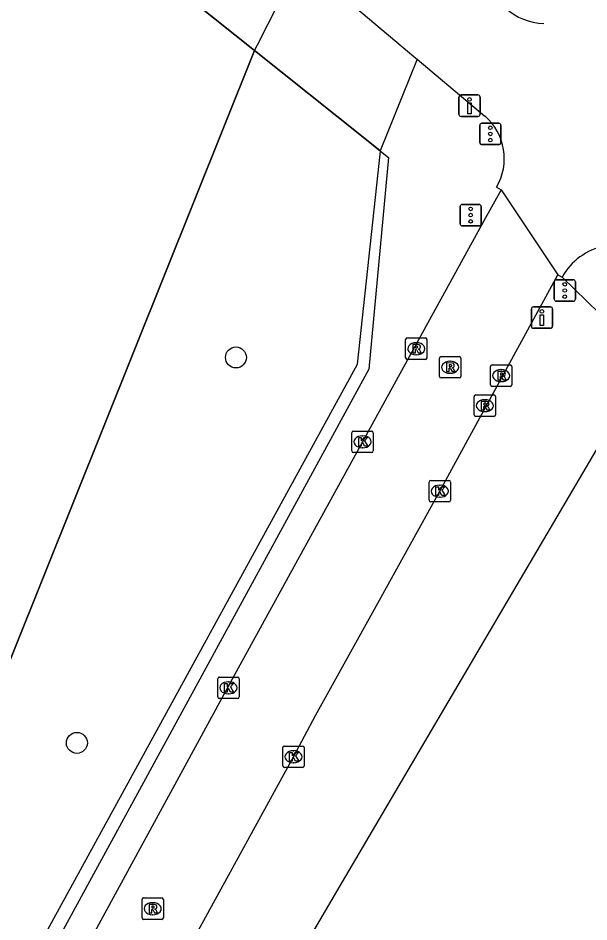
# Model space of a CAD drawing. Extents: x 161087 to 161922, y 382574 to 383873.
# Drawn here: x 161763.16 to 161789.85, y 382976.7 to 383018.93 of the extents above; entities that cross this region are included whole.
import ezdxf

# ---------------------------------------------------------------- set-up
doc = ezdxf.new("R2010")
doc.units = 0
for name, color, linetype in [('IMGEO_Boom', 7, 'Continuous'), ('IMGEO_Dek', 7, 'Continuous'), ('IMGEO_Drukknoppaal', 7, 'Continuous'), ('IMGEO_Fietspad_gesloten', 7, 'Continuous'), ('IMGEO_Hek', 7, 'Continuous'), ('IMGEO_Kolk', 7, 'Continuous'), ('IMGEO_Muur', 7, 'Continuous'), ('IMGEO_Pand', 7, 'Continuous'), ('IMGEO_Rioolput', 7, 'Continuous'), ('IMGEO_Verkeersregelinstallatiepaal', 7, 'Continuous'), ('IMGEO_Voetpad_gesloten', 7, 'Continuous'), ('IMGEO_Voetpad_open', 7, 'Continuous'), ('IMGEO_Walbescherming', 7, 'Continuous'), ('IMGEO_Waterloop', 7, 'Continuous')]:
    doc.layers.add(name, color=color, linetype=linetype)

msp = doc.modelspace()

# ---------------------------------------------------------------- linework, layer by layer
at = {"layer": 'IMGEO_Boom'}
for centre in [(161773.346, 383003.075), (161765.911, 382985.066)]:
    msp.add_circle(centre, 0.489, dxfattribs=at)
at = {"layer": 'IMGEO_Dek'}
msp.add_lwpolyline([(161778.56, 383025.934), (161771.435, 383031.567), (161776.079, 383041.408), (161776.079, 383041.408), (161772.193, 383044.473), (161772.064, 383044.157), (161771.379, 383042.483), (161770.551, 383040.457), (161770.257, 383039.738), (161769, 383036.34), (161768.249, 383034.31), (161768.16, 383034.068), (161766.686, 383030.084), (161766.594, 383029.834), (161765.618, 383027.194), (161764.889, 383025.222), (161764.784, 383024.938), (161774.216, 383017.418), (161774.349, 383017.679), (161775.315, 383019.573), (161776.357, 383021.615), (161776.473, 383021.844), (161778.334, 383025.491), (161778.45, 383025.718)], close=True, dxfattribs=at)
at = {"layer": 'IMGEO_Drukknoppaal'}
for p, q in [((161783.872, 383015.338), (161784.662, 383015.338)), ((161784.662, 383015.338), (161783.872, 383015.338)), ((161783.772, 383014.438), (161783.772, 383015.238)), ((161783.772, 383015.238), (161783.772, 383014.438)), ((161784.762, 383015.238), (161784.762, 383014.438)), ((161784.762, 383014.438), (161784.762, 383015.238)), ((161784.662, 383014.338), (161783.872, 383014.338)), ((161783.872, 383014.338), (161784.662, 383014.338)), ((161787.158, 383004.537), (161787.158, 383005.337)), ((161787.158, 383005.337), (161787.158, 383004.537)), ((161787.258, 383005.437), (161788.048, 383005.437)), ((161788.048, 383005.437), (161787.258, 383005.437)), ((161788.148, 383005.337), (161788.148, 383004.537)), ((161788.148, 383004.537), (161788.148, 383005.337)), ((161788.048, 383004.437), (161787.258, 383004.437)), ((161787.258, 383004.437), (161788.048, 383004.437))]:
    msp.add_line(p, q, dxfattribs=at)
for points in [[(161784.342, 383014.963), (161784.342, 383014.463), (161784.192, 383014.463), (161784.192, 383014.963), (161784.342, 383014.963)], [(161787.728, 383005.062), (161787.728, 383004.562), (161787.578, 383004.562), (161787.578, 383005.062), (161787.728, 383005.062)]]:
    msp.add_lwpolyline(points, dxfattribs=at)
for centre in [(161784.267, 383015.128), (161787.653, 383005.227)]:
    msp.add_circle(centre, 0.085, dxfattribs=at)
for centre, start, end in [((161783.872, 383015.238), 90, 180), ((161783.872, 383015.238), 90, 180), ((161784.662, 383015.238), 0, 90), ((161784.662, 383015.238), 360, 90), ((161783.872, 383014.438), 180, 270), ((161783.872, 383014.438), 180, 270), ((161784.662, 383014.438), 270, 0), ((161784.662, 383014.438), 270, 0), ((161787.258, 383005.337), 90, 180), ((161787.258, 383005.337), 90, 180), ((161788.048, 383005.337), 0, 90), ((161788.048, 383005.337), 360, 90), ((161787.258, 383004.537), 180, 270), ((161787.258, 383004.537), 180, 270), ((161788.048, 383004.537), 270, 0), ((161788.048, 383004.537), 270, 0)]:
    msp.add_arc(centre, 0.1, start, end, dxfattribs=at)
at = {"layer": 'IMGEO_Fietspad_gesloten'}
for points in [[(161776.357, 383021.615), (161781.764, 383017.063), (161781.826, 383017.01)], [(161781.826, 383017.01), (161784.98, 383014.355)], [(161785.742, 383010.9), (161784.919, 383009.422), (161779.265, 382999.134), (161773.357, 382988.383), (161762.207, 382967.949), (161751.345, 382948.162), (161743.455, 382933.74), (161741.364, 382929.893)], [(161785.527, 383011.028), (161785.742, 383010.9)], [(161785.742, 383010.9), (161788.401, 383006.939)], [(161744.337, 382926.467), (161746.701, 382930.861), (161748.737, 382934.574), (161754.406, 382944.914), (161765.438, 382965.083), (161776.037, 382984.421), (161777.073, 382986.342), (161779.977, 382991.593), (161782.878, 382996.829), (161788.401, 383006.939)], [(161788.401, 383006.939), (161788.602, 383006.828)]]:
    msp.add_lwpolyline(points, dxfattribs=at)
for centre, radius, start, end in [((161787.82, 383021.457), 2.779, 228.0098, 268.2619), ((161783.271, 383012.366), 2.623, 329.3349, 49.3383), ((161791.155, 383005.422), 2.915, 51.6911, 151.1561)]:
    msp.add_arc(centre, radius, start, end, dxfattribs=at)
at = {"layer": 'IMGEO_Hek'}
for points in [[(161774.216, 383017.418), (161764.784, 383024.938)], [(161774.216, 383017.418), (161779.375, 383013.304)], [(161779.375, 383013.304), (161780.109, 383012.719)]]:
    msp.add_lwpolyline(points, dxfattribs=at)
at = {"layer": 'IMGEO_Kolk'}
for p, q in [((161778.839, 382999.634), (161779.691, 382999.634)), ((161778.764, 382998.708), (161778.764, 382999.56)), ((161779.252, 382999.414), (161779.277, 382999.414)), ((161779.765, 382999.56), (161779.765, 382998.708)), ((161779.275, 382998.854), (161779.25, 382998.854)), ((161779.691, 382998.634), (161778.839, 382998.634)), ((161782.377, 382996.403), (161782.377, 382997.255)), ((161782.452, 382997.329), (161783.304, 382997.329)), ((161782.865, 382997.109), (161782.89, 382997.109)), ((161783.378, 382997.255), (161783.378, 382996.403)), ((161783.304, 382996.329), (161782.452, 382996.329)), ((161782.888, 382996.549), (161782.863, 382996.549)), ((161772.495, 382987.214), (161772.495, 382988.066)), ((161772.57, 382988.14), (161773.422, 382988.14)), ((161772.983, 382987.92), (161773.008, 382987.92)), ((161773.496, 382988.066), (161773.496, 382987.214)), ((161773.422, 382987.14), (161772.57, 382987.14)), ((161773.006, 382987.36), (161772.981, 382987.36)), ((161775.536, 382983.995), (161775.536, 382984.847)), ((161775.611, 382984.921), (161776.463, 382984.921)), ((161776.537, 382984.847), (161776.537, 382983.995)), ((161776.024, 382984.701), (161776.049, 382984.701)), ((161776.047, 382984.141), (161776.022, 382984.141)), ((161776.463, 382983.921), (161775.611, 382983.921))]:
    msp.add_line(p, q, dxfattribs=at)
for points in [[(161778.839, 382999.634), (161779.691, 382999.634)], [(161778.764, 382998.708), (161778.764, 382999.56)], [(161779.085, 382999.334), (161779.208, 382999.334), (161779.208, 382999.183), (161779.338, 382999.334), (161779.502, 382999.334), (161779.356, 382999.183), (161779.509, 382998.934), (161779.357, 382998.934), (161779.272, 382999.098), (161779.208, 382999.031), (161779.208, 382998.934), (161779.085, 382998.934), (161779.085, 382999.334)], [(161779.765, 382999.56), (161779.765, 382998.708)], [(161779.691, 382998.634), (161778.839, 382998.634)], [(161782.377, 382996.403), (161782.377, 382997.255)], [(161782.452, 382997.329), (161783.304, 382997.329)], [(161783.378, 382997.255), (161783.378, 382996.403)], [(161782.698, 382997.029), (161782.821, 382997.029), (161782.821, 382996.878), (161782.951, 382997.029), (161783.115, 382997.029), (161782.969, 382996.878), (161783.122, 382996.629), (161782.97, 382996.629), (161782.885, 382996.793), (161782.821, 382996.726), (161782.821, 382996.629), (161782.698, 382996.629), (161782.698, 382997.029)], [(161783.304, 382996.329), (161782.452, 382996.329)], [(161772.495, 382987.214), (161772.495, 382988.066)], [(161772.57, 382988.14), (161773.422, 382988.14)], [(161772.816, 382987.84), (161772.939, 382987.84), (161772.939, 382987.689), (161773.069, 382987.84), (161773.233, 382987.84), (161773.087, 382987.689), (161773.24, 382987.44), (161773.088, 382987.44), (161773.003, 382987.604), (161772.939, 382987.537), (161772.939, 382987.44), (161772.816, 382987.44), (161772.816, 382987.84)], [(161773.496, 382988.066), (161773.496, 382987.214)], [(161773.422, 382987.14), (161772.57, 382987.14)], [(161775.536, 382983.995), (161775.536, 382984.847)], [(161775.611, 382984.921), (161776.463, 382984.921)], [(161776.537, 382984.847), (161776.537, 382983.995)], [(161775.857, 382984.621), (161775.98, 382984.621), (161775.98, 382984.47), (161776.11, 382984.621), (161776.274, 382984.621), (161776.128, 382984.47), (161776.281, 382984.221), (161776.129, 382984.221), (161776.044, 382984.385), (161775.98, 382984.318), (161775.98, 382984.221), (161775.857, 382984.221), (161775.857, 382984.621)], [(161776.463, 382983.921), (161775.611, 382983.921)]]:
    msp.add_lwpolyline(points, dxfattribs=at)
for centre, start, end in [((161778.841, 382999.558), 91.552, 178.448), ((161778.841, 382999.558), 91.552, 178.448), ((161779.689, 382999.558), 1.552, 88.448), ((161779.689, 382999.558), 1.552, 88.448), ((161778.841, 382998.71), 181.552, 268.448), ((161778.841, 382998.71), 181.552, 268.448), ((161779.689, 382998.71), 271.552, 358.448), ((161779.689, 382998.71), 271.552, 358.448), ((161782.454, 382997.253), 91.552, 178.448), ((161782.454, 382997.253), 91.552, 178.448), ((161783.302, 382997.253), 1.552, 88.448), ((161783.302, 382997.253), 1.552, 88.448), ((161782.454, 382996.405), 181.552, 268.448), ((161782.454, 382996.405), 181.552, 268.448), ((161783.302, 382996.405), 271.552, 358.448), ((161783.302, 382996.405), 271.552, 358.448), ((161772.572, 382988.064), 91.552, 178.448), ((161772.572, 382988.064), 91.552, 178.448), ((161773.42, 382988.064), 1.552, 88.448), ((161773.42, 382988.064), 1.552, 88.448), ((161772.572, 382987.216), 181.552, 268.448), ((161772.572, 382987.216), 181.552, 268.448), ((161773.42, 382987.216), 271.552, 358.448), ((161773.42, 382987.216), 271.552, 358.448), ((161775.613, 382984.845), 91.552, 178.448), ((161775.613, 382984.845), 91.552, 178.448), ((161776.461, 382984.845), 1.552, 88.448), ((161776.461, 382984.845), 1.552, 88.448), ((161775.613, 382983.997), 181.552, 268.448), ((161775.613, 382983.997), 181.552, 268.448), ((161776.461, 382983.997), 271.552, 358.448), ((161776.461, 382983.997), 271.552, 358.448)]:
    msp.add_arc(centre, 0.0765, start, end, dxfattribs=at)
for centre, major_axis, ratio, start_param, end_param in [((161779.251, 382999.134), (-0.387, 0.002), 0.722429, 4.712389, 7.853982), ((161779.276, 382999.134), (-0.39, 0.002), 0.717154, 1.570796, 4.712389), ((161782.864, 382996.829), (-0.387, 0.002), 0.722429, 4.712389, 7.853982), ((161782.889, 382996.829), (-0.39, 0.002), 0.717154, 1.570796, 4.712389), ((161772.982, 382987.64), (-0.387, 0.002), 0.722429, 4.712389, 7.853982), ((161773.007, 382987.64), (-0.39, 0.002), 0.717154, 1.570796, 4.712389), ((161776.023, 382984.421), (-0.387, 0.002), 0.722429, 4.712389, 7.853982), ((161776.048, 382984.421), (-0.39, 0.002), 0.717154, 1.570796, 4.712389)]:
    msp.add_ellipse(centre, major_axis=major_axis, ratio=ratio, start_param=start_param, end_param=end_param, dxfattribs=at)
at = {"layer": 'IMGEO_Muur'}
for points in [[(161692.813, 382901.743), (161694.905, 382897.444), (161724.049, 382922.13), (161735.799, 382926.263), (161738.292, 382928.48), (161779.031, 383002.768), (161780.109, 383012.719)], [(161780.109, 383012.719), (161780.48, 383012.423), (161779.559, 383002.535), (161764.889, 382975.647), (161749.772, 382948.32), (161739.114, 382928.366), (161739.061, 382928.267), (161736.217, 382925.716), (161724.38, 382921.606), (161721.683, 382919.323)]]:
    msp.add_lwpolyline(points, dxfattribs=at)
at = {"layer": 'IMGEO_Pand'}
msp.add_lwpolyline([(161790.485, 382999.253), (161778.32, 382978.58), (161776.083, 382974.778), (161775.734, 382974.185), (161763.844, 382953.981)], dxfattribs=at)
at = {"layer": 'IMGEO_Rioolput'}
for p, q in [((161781.278, 383003.058), (161781.278, 383003.91)), ((161781.353, 383003.984), (161782.205, 383003.984)), ((161782.279, 383003.91), (161782.279, 383003.058)), ((161781.766, 383003.764), (161781.791, 383003.764)), ((161781.789, 383003.204), (161781.764, 383003.204)), ((161782.86, 383002.19), (161782.86, 383003.042)), ((161782.935, 383003.116), (161783.787, 383003.116)), ((161783.861, 383003.042), (161783.861, 383002.19)), ((161782.205, 383002.984), (161781.353, 383002.984)), ((161783.348, 383002.896), (161783.373, 383002.896)), ((161785.247, 383001.799), (161785.247, 383002.651)), ((161785.322, 383002.725), (161786.174, 383002.725)), ((161786.248, 383002.651), (161786.248, 383001.799)), ((161783.371, 383002.336), (161783.346, 383002.336)), ((161785.735, 383002.505), (161785.76, 383002.505)), ((161783.787, 383002.116), (161782.935, 383002.116)), ((161785.758, 383001.945), (161785.733, 383001.945)), ((161784.557, 383001.322), (161785.409, 383001.322)), ((161786.174, 383001.725), (161785.322, 383001.725)), ((161784.482, 383000.396), (161784.482, 383001.248)), ((161784.97, 383001.102), (161784.995, 383001.102)), ((161785.483, 383001.248), (161785.483, 383000.396)), ((161784.993, 383000.542), (161784.968, 383000.542)), ((161785.409, 383000.322), (161784.557, 383000.322)), ((161768.955, 382976.895), (161768.955, 382977.747)), ((161769.03, 382977.821), (161769.882, 382977.821)), ((161769.956, 382977.747), (161769.956, 382976.895)), ((161769.443, 382977.601), (161769.468, 382977.601)), ((161769.466, 382977.041), (161769.441, 382977.041)), ((161769.882, 382976.821), (161769.03, 382976.821))]:
    msp.add_line(p, q, dxfattribs=at)
for points in [[(161781.278, 383003.058), (161781.278, 383003.91)], [(161781.353, 383003.984), (161782.205, 383003.984)], [(161782.279, 383003.91), (161782.279, 383003.058)], [(161781.867, 383003.682), (161781.615, 383003.684), (161781.615, 383003.284)], [(161781.615, 383003.284), (161781.739, 383003.284), (161781.739, 383003.446), (161781.75, 383003.446)], [(161781.793, 383003.603), (161781.739, 383003.603), (161781.739, 383003.522)], [(161781.739, 383003.522), (161781.791, 383003.522)], [(161781.797, 383003.417), (161781.868, 383003.284), (161782.008, 383003.284), (161781.943, 383003.41)], [(161782.86, 383002.19), (161782.86, 383003.042)], [(161782.935, 383003.116), (161783.787, 383003.116)], [(161783.861, 383003.042), (161783.861, 383002.19)], [(161782.205, 383002.984), (161781.353, 383002.984)], [(161783.449, 383002.814), (161783.197, 383002.816), (161783.197, 383002.416)], [(161783.375, 383002.735), (161783.321, 383002.735), (161783.321, 383002.654)], [(161783.321, 383002.654), (161783.373, 383002.654)], [(161785.247, 383001.799), (161785.247, 383002.651)], [(161785.322, 383002.725), (161786.174, 383002.725)], [(161786.248, 383002.651), (161786.248, 383001.799)], [(161783.197, 383002.416), (161783.321, 383002.416), (161783.321, 383002.578), (161783.332, 383002.578)], [(161783.379, 383002.549), (161783.45, 383002.416), (161783.59, 383002.416), (161783.525, 383002.542)], [(161785.836, 383002.423), (161785.584, 383002.425), (161785.584, 383002.025)], [(161785.584, 383002.025), (161785.708, 383002.025), (161785.708, 383002.187), (161785.719, 383002.187)], [(161785.762, 383002.344), (161785.708, 383002.344), (161785.708, 383002.263)], [(161785.708, 383002.263), (161785.76, 383002.263)], [(161783.787, 383002.116), (161782.935, 383002.116)], [(161785.766, 383002.158), (161785.837, 383002.025), (161785.977, 383002.025), (161785.912, 383002.151)], [(161784.557, 383001.322), (161785.409, 383001.322)], [(161786.174, 383001.725), (161785.322, 383001.725)], [(161784.482, 383000.396), (161784.482, 383001.248)], [(161785.071, 383001.02), (161784.819, 383001.022), (161784.819, 383000.622)], [(161784.997, 383000.941), (161784.943, 383000.941), (161784.943, 383000.86)], [(161785.483, 383001.248), (161785.483, 383000.396)], [(161784.819, 383000.622), (161784.943, 383000.622), (161784.943, 383000.784), (161784.954, 383000.784)], [(161784.943, 383000.86), (161784.995, 383000.86)], [(161785.001, 383000.755), (161785.072, 383000.622), (161785.212, 383000.622), (161785.147, 383000.748)], [(161785.409, 383000.322), (161784.557, 383000.322)], [(161768.955, 382976.895), (161768.955, 382977.747)], [(161769.03, 382977.821), (161769.882, 382977.821)], [(161769.956, 382977.747), (161769.956, 382976.895)], [(161769.544, 382977.519), (161769.292, 382977.521), (161769.292, 382977.121)], [(161769.292, 382977.121), (161769.416, 382977.121), (161769.416, 382977.283), (161769.427, 382977.283)], [(161769.47, 382977.44), (161769.416, 382977.44), (161769.416, 382977.359)], [(161769.416, 382977.359), (161769.468, 382977.359)], [(161769.474, 382977.254), (161769.545, 382977.121), (161769.685, 382977.121), (161769.62, 382977.247)], [(161769.882, 382976.821), (161769.03, 382976.821)]]:
    msp.add_lwpolyline(points, dxfattribs=at)
for centre, radius, start, end in [((161781.355, 383003.908), 0.0765, 91.552, 178.448), ((161781.355, 383003.908), 0.0765, 91.552, 178.448), ((161782.203, 383003.908), 0.0765, 1.552, 88.448), ((161782.203, 383003.908), 0.0765, 1.552, 88.448), ((161781.749, 383003.393), 0.0533, 26.0293, 88.6989), ((161781.775, 383003.711), 0.19, 274.7715, 282.9687), ((161781.799, 383003.507), 0.0964, 77.0061, 93.1865), ((161781.813, 383003.564), 0.0378, 276.6634, 79.6772), ((161781.866, 383003.572), 0.109, 350.3612, 89.416), ((161781.864, 383003.572), 0.112, 277.5842, 350.9817), ((161781.848, 383003.357), 0.108, 29.5134, 73.7905), ((161781.355, 383003.06), 0.0765, 181.552, 268.448), ((161781.355, 383003.06), 0.0765, 181.552, 268.448), ((161782.203, 383003.06), 0.0765, 271.552, 358.448), ((161782.203, 383003.06), 0.0765, 271.552, 358.448), ((161782.937, 383003.04), 0.0765, 91.552, 178.448), ((161782.937, 383003.04), 0.0765, 91.552, 178.448), ((161783.785, 383003.04), 0.0765, 1.552, 88.448), ((161783.785, 383003.04), 0.0765, 1.552, 88.448), ((161783.357, 383002.843), 0.19, 274.7715, 282.9687), ((161783.381, 383002.639), 0.0964, 77.0061, 93.1865), ((161783.395, 383002.696), 0.0378, 276.6634, 79.6772), ((161783.448, 383002.704), 0.109, 350.3612, 89.416), ((161783.446, 383002.704), 0.112, 277.5842, 350.9817), ((161783.43, 383002.489), 0.108, 29.5134, 73.7905), ((161785.324, 383002.649), 0.0765, 91.552, 178.448), ((161785.324, 383002.649), 0.0765, 91.552, 178.448), ((161786.172, 383002.649), 0.0765, 1.552, 88.448), ((161786.172, 383002.649), 0.0765, 1.552, 88.448), ((161782.937, 383002.192), 0.0765, 181.552, 268.448), ((161782.937, 383002.192), 0.0765, 181.552, 268.448), ((161783.331, 383002.525), 0.0533, 26.0293, 88.6989), ((161783.785, 383002.192), 0.0765, 271.552, 358.448), ((161783.785, 383002.192), 0.0765, 271.552, 358.448), ((161785.718, 383002.134), 0.0533, 26.0293, 88.6989), ((161785.744, 383002.452), 0.19, 274.7715, 282.9687), ((161785.768, 383002.248), 0.0964, 77.0061, 93.1865), ((161785.782, 383002.305), 0.0378, 276.6634, 79.6772), ((161785.835, 383002.313), 0.109, 350.3612, 89.416), ((161785.833, 383002.313), 0.112, 277.5842, 350.9817), ((161785.817, 383002.098), 0.108, 29.5134, 73.7905), ((161785.324, 383001.801), 0.0765, 181.552, 268.448), ((161785.324, 383001.801), 0.0765, 181.552, 268.448), ((161786.172, 383001.801), 0.0765, 271.552, 358.448), ((161786.172, 383001.801), 0.0765, 271.552, 358.448), ((161784.559, 383001.246), 0.0765, 91.552, 178.448), ((161784.559, 383001.246), 0.0765, 91.552, 178.448), ((161785.407, 383001.246), 0.0765, 1.552, 88.448), ((161785.407, 383001.246), 0.0765, 1.552, 88.448), ((161785.003, 383000.845), 0.0964, 77.0061, 93.1865), ((161785.017, 383000.902), 0.0378, 276.6634, 79.6772), ((161785.07, 383000.91), 0.109, 350.3612, 89.416), ((161784.953, 383000.731), 0.0533, 26.0293, 88.6989), ((161784.979, 383001.049), 0.19, 274.7715, 282.9687), ((161785.068, 383000.91), 0.112, 277.5842, 350.9817), ((161785.052, 383000.695), 0.108, 29.5134, 73.7905), ((161784.559, 383000.398), 0.0765, 181.552, 268.448), ((161784.559, 383000.398), 0.0765, 181.552, 268.448), ((161785.407, 383000.398), 0.0765, 271.552, 358.448), ((161785.407, 383000.398), 0.0765, 271.552, 358.448), ((161769.032, 382977.745), 0.0765, 91.552, 178.448), ((161769.032, 382977.745), 0.0765, 91.552, 178.448), ((161769.88, 382977.745), 0.0765, 1.552, 88.448), ((161769.88, 382977.745), 0.0765, 1.552, 88.448), ((161769.426, 382977.23), 0.0533, 26.0293, 88.6989), ((161769.452, 382977.548), 0.19, 274.7715, 282.9687), ((161769.476, 382977.344), 0.0964, 77.0061, 93.1865), ((161769.49, 382977.401), 0.0378, 276.6634, 79.6772), ((161769.543, 382977.409), 0.109, 350.3612, 89.416), ((161769.541, 382977.409), 0.112, 277.5842, 350.9817), ((161769.525, 382977.194), 0.108, 29.5134, 73.7905), ((161769.032, 382976.897), 0.0765, 181.552, 268.448), ((161769.032, 382976.897), 0.0765, 181.552, 268.448), ((161769.88, 382976.897), 0.0765, 271.552, 358.448), ((161769.88, 382976.897), 0.0765, 271.552, 358.448)]:
    msp.add_arc(centre, radius, start, end, dxfattribs=at)
for centre, major_axis, ratio, start_param, end_param in [((161781.765, 383003.484), (-0.387, 0.002), 0.722429, 4.712389, 7.853982), ((161781.79, 383003.484), (-0.39, 0.002), 0.717154, 1.570796, 4.712389), ((161783.347, 383002.616), (-0.387, 0.002), 0.722429, 4.712389, 7.853982), ((161783.372, 383002.616), (-0.39, 0.002), 0.717154, 1.570796, 4.712389), ((161785.734, 383002.225), (-0.387, 0.002), 0.722429, 4.712389, 7.853982), ((161785.759, 383002.225), (-0.39, 0.002), 0.717154, 1.570796, 4.712389), ((161784.969, 383000.822), (-0.387, 0.002), 0.722429, 4.712389, 7.853982), ((161784.994, 383000.822), (-0.39, 0.002), 0.717154, 1.570796, 4.712389), ((161769.442, 382977.321), (-0.387, 0.002), 0.722429, 4.712389, 7.853982), ((161769.467, 382977.321), (-0.39, 0.002), 0.717154, 1.570796, 4.712389)]:
    msp.add_ellipse(centre, major_axis=major_axis, ratio=ratio, start_param=start_param, end_param=end_param, dxfattribs=at)
at = {"layer": 'IMGEO_Verkeersregelinstallatiepaal'}
for p, q in [((161784.844, 383014.018), (161785.634, 383014.018)), ((161785.634, 383014.018), (161784.844, 383014.018)), ((161784.744, 383013.118), (161784.744, 383013.918)), ((161784.744, 383013.918), (161784.744, 383013.118)), ((161785.734, 383013.918), (161785.734, 383013.118)), ((161785.734, 383013.118), (161785.734, 383013.918)), ((161785.634, 383013.018), (161784.844, 383013.018)), ((161784.844, 383013.018), (161785.634, 383013.018)), ((161783.925, 383010.224), (161784.715, 383010.224)), ((161784.715, 383010.224), (161783.925, 383010.224)), ((161783.825, 383009.324), (161783.825, 383010.124)), ((161783.825, 383010.124), (161783.825, 383009.324)), ((161784.815, 383010.124), (161784.815, 383009.324)), ((161784.815, 383009.324), (161784.815, 383010.124)), ((161784.715, 383009.224), (161783.925, 383009.224)), ((161783.925, 383009.224), (161784.715, 383009.224)), ((161788.226, 383005.803), (161788.226, 383006.603)), ((161788.226, 383006.603), (161788.226, 383005.803)), ((161788.326, 383006.703), (161789.116, 383006.703)), ((161789.116, 383006.703), (161788.326, 383006.703)), ((161789.216, 383006.603), (161789.216, 383005.803)), ((161789.216, 383005.803), (161789.216, 383006.603)), ((161789.116, 383005.703), (161788.326, 383005.703)), ((161788.326, 383005.703), (161789.116, 383005.703))]:
    msp.add_line(p, q, dxfattribs=at)
for centre in [(161785.239, 383013.808), (161785.239, 383013.518), (161785.239, 383013.228), (161784.32, 383010.014), (161784.32, 383009.724), (161784.32, 383009.434), (161788.721, 383006.493), (161788.721, 383006.203), (161788.721, 383005.913)]:
    msp.add_circle(centre, 0.085, dxfattribs=at)
for centre, start, end in [((161784.844, 383013.918), 90, 180), ((161784.844, 383013.918), 90, 180), ((161785.634, 383013.918), 0, 90), ((161785.634, 383013.918), 360, 90), ((161784.844, 383013.118), 180, 270), ((161784.844, 383013.118), 180, 270), ((161785.634, 383013.118), 270, 0), ((161785.634, 383013.118), 270, 0), ((161783.925, 383010.124), 90, 180), ((161783.925, 383010.124), 90, 180), ((161784.715, 383010.124), 0, 90), ((161784.715, 383010.124), 360, 90), ((161783.925, 383009.324), 180, 270), ((161783.925, 383009.324), 180, 270), ((161784.715, 383009.324), 270, 0), ((161784.715, 383009.324), 270, 0), ((161788.326, 383006.603), 90, 180), ((161788.326, 383006.603), 90, 180), ((161789.116, 383006.603), 0, 90), ((161789.116, 383006.603), 360, 90), ((161788.326, 383005.803), 180, 270), ((161788.326, 383005.803), 180, 270), ((161789.116, 383005.803), 270, 0), ((161789.116, 383005.803), 270, 0)]:
    msp.add_arc(centre, 0.1, start, end, dxfattribs=at)
at = {"layer": 'IMGEO_Voetpad_gesloten'}
msp.add_lwpolyline([(161766.594, 383029.834), (161765.618, 383027.194), (161764.889, 383025.222), (161764.784, 383024.938), (161774.216, 383017.418), (161774.349, 383017.679), (161775.315, 383019.573), (161776.357, 383021.615)], dxfattribs=at)
at = {"layer": 'IMGEO_Voetpad_open'}
for points in [[(161774.216, 383017.418), (161774.349, 383017.679), (161775.315, 383019.573), (161776.357, 383021.615)], [(161780.093, 383012.732), (161779.375, 383013.304), (161774.216, 383017.418)], [(161781.826, 383017.01), (161780.093, 383012.732)], [(161780.109, 383012.719), (161780.093, 383012.732)], [(161788.602, 383006.828), (161792.631, 383002.899)]]:
    msp.add_lwpolyline(points, dxfattribs=at)
at = {"layer": 'IMGEO_Walbescherming'}
msp.add_lwpolyline([(161774.216, 383017.418), (161760.107, 382982.304), (161748.448, 382957.016), (161735.623, 382939.154), (161722.28, 382927.406), (161706.531, 382916.376), (161695.98, 382909.588), (161693.156, 382907.863), (161690.678, 382906.133)], dxfattribs=at)
at = {"layer": 'IMGEO_Waterloop'}
msp.add_lwpolyline([(161690.678, 382906.133), (161693.156, 382907.863), (161695.98, 382909.588), (161706.531, 382916.376), (161722.28, 382927.406), (161726.255, 382930.782), (161735.623, 382939.154), (161748.448, 382957.016), (161760.107, 382982.304), (161774.216, 383017.418)], dxfattribs=at)

doc.saveas('drawing.dxf')
